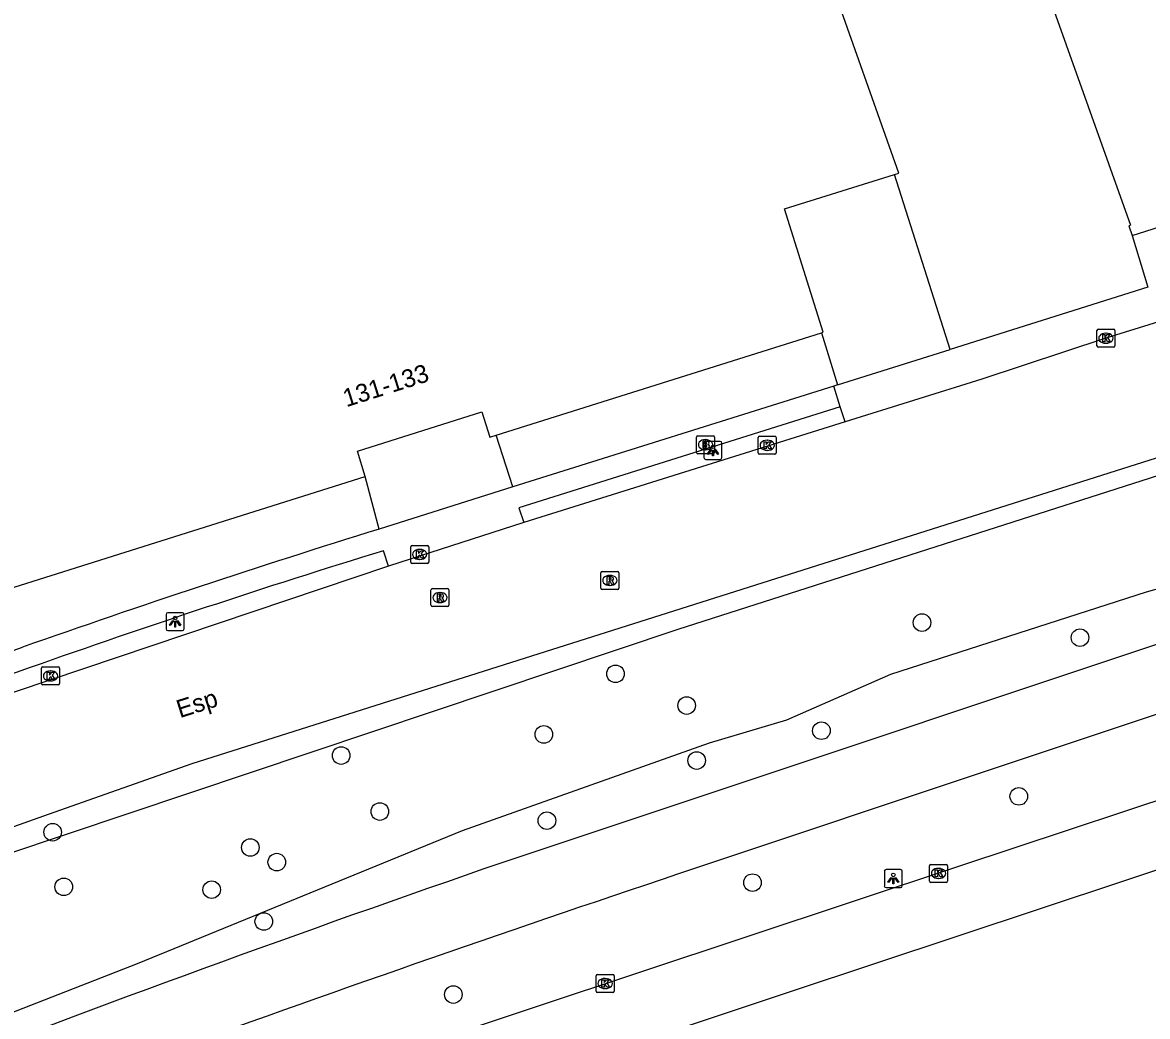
# Model space of a CAD drawing. Extents: x 161389 to 162585, y 388479 to 389761.
# Drawn here: x 162216.5 to 162279.1, y 388537.6 to 388592.9 of the extents above; entities that cross this region are included whole.
import ezdxf

# ---------------------------------------------------------------- set-up
doc = ezdxf.new("R2010")
doc.units = 0
for name, color, linetype in [('IMGEO_Berm_groen', 7, 'Continuous'), ('IMGEO_Boom', 7, 'Continuous'), ('IMGEO_Brandkraan', 7, 'Continuous'), ('IMGEO_Fietspad_gesloten', 7, 'Continuous'), ('IMGEO_Groenvoorziening', 7, 'Continuous'), ('IMGEO_Kolk', 7, 'Continuous'), ('IMGEO_Lichtpunt', 7, 'Continuous'), ('IMGEO_Openbare_ruimte_label', 7, 'Continuous'), ('IMGEO_Pand', 7, 'Continuous'), ('IMGEO_Pand_nummerreeks', 7, 'Continuous'), ('IMGEO_Rijbaan_lokaal_gesloten', 7, 'Continuous'), ('IMGEO_Rijbaan_regionaal_gesloten', 7, 'Continuous'), ('IMGEO_Rioolput', 7, 'Continuous'), ('IMGEO_Voetpad_open', 7, 'Continuous')]:
    doc.layers.add(name, color=color, linetype=linetype)

msp = doc.modelspace()

# ---------------------------------------------------------------- linework, layer by layer
at = {"layer": 'IMGEO_Berm_groen'}
for points in [[(162138.38, 388518.892), (162215.574, 388546.64), (162252.986, 388559.158), (162288.362, 388570.488), (162317.268, 388578.974), (162336.532, 388584.978)], [(162338.047, 388580.195), (162324.599, 388576.081), (162287.169, 388563.505), (162279.038, 388561.214), (162264.796, 388556.642), (162259.025, 388554.101), (162254.71, 388552.825), (162240.969, 388547.955), (162222.876, 388540.549), (162201.4, 388532.175), (162133.055, 388506.534)]]:
    msp.add_lwpolyline(points, dxfattribs=at)
at = {"layer": 'IMGEO_Boom'}
for centre in [(162266.557, 388559.529), (162275.348, 388558.691), (162249.5, 388556.679), (162253.464, 388554.916), (162245.513, 388553.31), (162260.961, 388553.516), (162234.235, 388552.135), (162254.017, 388551.857), (162271.944, 388549.864), (162236.386, 388549.021), (162245.684, 388548.515), (162218.176, 388547.871), (162229.179, 388547.02), (162230.651, 388546.208), (162218.796, 388544.832), (162257.124, 388545.068), (162227.026, 388544.674), (162229.927, 388542.904), (162240.479, 388538.844)]:
    msp.add_circle(centre, 0.489, dxfattribs=at)
at = {"layer": 'IMGEO_Brandkraan'}
for p, q in [((162254.012, 388568.997), (162254.012, 388569.849)), ((162254.087, 388569.923), (162254.939, 388569.923)), ((162254.5, 388569.703), (162254.525, 388569.703)), ((162255.013, 388569.849), (162255.013, 388568.997)), ((162254.523, 388569.143), (162254.498, 388569.143)), ((162254.939, 388568.923), (162254.087, 388568.923))]:
    msp.add_line(p, q, dxfattribs=at)
for points in [[(162254.012, 388568.997), (162254.012, 388569.849)], [(162254.087, 388569.923), (162254.939, 388569.923)], [(162255.013, 388569.849), (162255.013, 388568.997)], [(162254.36, 388569.623), (162254.36, 388569.223), (162254.573, 388569.223)], [(162254.591, 388569.623), (162254.36, 388569.623)], [(162254.539, 388569.542), (162254.485, 388569.542), (162254.485, 388569.466)], [(162254.485, 388569.466), (162254.538, 388569.466)], [(162254.547, 388569.39), (162254.485, 388569.39), (162254.485, 388569.309)], [(162254.485, 388569.309), (162254.547, 388569.309)], [(162254.939, 388568.923), (162254.087, 388568.923)]]:
    msp.add_lwpolyline(points, dxfattribs=at)
for centre, radius, start, end in [((162254.089, 388569.847), 0.0765, 91.55205, 178.44795), ((162254.089, 388569.847), 0.0765, 91.55205, 178.44795), ((162254.937, 388569.847), 0.0765, 1.55205, 88.44795), ((162254.937, 388569.847), 0.0765, 1.55205, 88.44795), ((162254.54, 388569.504), 0.0379, 267.82845, 90.93552), ((162254.548, 388569.349), 0.0404, 269.87594, 90.50774), ((162254.579, 388569.474), 0.251, 268.66757, 293.53466), ((162254.595, 388569.478), 0.145, 59.4692, 91.53667), ((162254.62, 388569.525), 0.0922, 285.51372, 58.15012), ((162254.625, 388569.333), 0.105, 301.31148, 78.98903), ((162254.089, 388568.999), 0.0765, 181.55205, 268.44795), ((162254.089, 388568.999), 0.0765, 181.55205, 268.44795), ((162254.937, 388568.999), 0.0765, 271.55205, 358.44795), ((162254.937, 388568.999), 0.0765, 271.55205, 358.44795)]:
    msp.add_arc(centre, radius, start, end, dxfattribs=at)
for centre, major_axis, ratio, start_param, end_param in [((162254.499, 388569.423), (-0.387, 0.002), 0.722429, 4.712389, 7.853982), ((162254.524, 388569.423), (-0.39, 0.002), 0.717154, 1.570796, 4.712389)]:
    msp.add_ellipse(centre, major_axis=major_axis, ratio=ratio, start_param=start_param, end_param=end_param, dxfattribs=at)
at = {"layer": 'IMGEO_Fietspad_gesloten'}
for points in [[(162383.221, 388588.846), (162345.354, 388576.346), (162253.014, 388545.55)], [(162337.031, 388577.446), (162243.228, 388546.187)]]:
    msp.add_lwpolyline(points, dxfattribs=at)
for centre, radius, start, end in [((162557.7, 387632.601), 966.195, 108.994345, 111.094346), ((162641.879, 387381.722), 1227.075, 108.475807, 109.923788)]:
    msp.add_arc(centre, radius, start, end, dxfattribs=at)
at = {"layer": 'IMGEO_Groenvoorziening'}
msp.add_lwpolyline([(162278.245, 388581.061), (162279.121, 388578.182)], dxfattribs=at)
at = {"layer": 'IMGEO_Kolk'}
for p, q in [((162276.294, 388574.916), (162276.294, 388575.768)), ((162276.369, 388575.842), (162277.221, 388575.842)), ((162276.782, 388575.622), (162276.807, 388575.622)), ((162277.295, 388575.768), (162277.295, 388574.916)), ((162277.221, 388574.842), (162276.369, 388574.842)), ((162276.805, 388575.062), (162276.78, 388575.062)), ((162257.445, 388568.962), (162257.445, 388569.814)), ((162257.52, 388569.888), (162258.372, 388569.888)), ((162258.446, 388569.814), (162258.446, 388568.962)), ((162257.956, 388569.108), (162257.931, 388569.108)), ((162257.933, 388569.668), (162257.958, 388569.668)), ((162258.372, 388568.888), (162257.52, 388568.888)), ((162238.103, 388562.895), (162238.103, 388563.747)), ((162238.178, 388563.821), (162239.03, 388563.821)), ((162238.591, 388563.601), (162238.616, 388563.601)), ((162239.104, 388563.747), (162239.104, 388562.895)), ((162239.03, 388562.821), (162238.178, 388562.821)), ((162238.614, 388563.041), (162238.589, 388563.041)), ((162217.56, 388556.139), (162217.56, 388556.991)), ((162217.635, 388557.065), (162218.487, 388557.065)), ((162218.048, 388556.845), (162218.073, 388556.845)), ((162218.561, 388556.991), (162218.561, 388556.139)), ((162218.487, 388556.065), (162217.635, 388556.065)), ((162218.071, 388556.285), (162218.046, 388556.285)), ((162266.979, 388545.157), (162266.979, 388546.009)), ((162267.054, 388546.083), (162267.906, 388546.083)), ((162267.98, 388546.009), (162267.98, 388545.157)), ((162267.49, 388545.303), (162267.465, 388545.303)), ((162267.467, 388545.863), (162267.492, 388545.863)), ((162267.906, 388545.083), (162267.054, 388545.083)), ((162248.426, 388539.031), (162248.426, 388539.883)), ((162248.501, 388539.957), (162249.353, 388539.957)), ((162248.914, 388539.737), (162248.939, 388539.737)), ((162249.427, 388539.883), (162249.427, 388539.031)), ((162248.937, 388539.177), (162248.912, 388539.177)), ((162249.353, 388538.957), (162248.501, 388538.957))]:
    msp.add_line(p, q, dxfattribs=at)
for points in [[(162276.294, 388574.916), (162276.294, 388575.768)], [(162276.369, 388575.842), (162277.221, 388575.842)], [(162276.615, 388575.542), (162276.738, 388575.542), (162276.738, 388575.391), (162276.868, 388575.542), (162277.032, 388575.542), (162276.886, 388575.391), (162277.039, 388575.142), (162276.887, 388575.142), (162276.802, 388575.306), (162276.738, 388575.239), (162276.738, 388575.142), (162276.615, 388575.142), (162276.615, 388575.542)], [(162277.295, 388575.768), (162277.295, 388574.916)], [(162277.221, 388574.842), (162276.369, 388574.842)], [(162257.445, 388568.962), (162257.445, 388569.814)], [(162257.52, 388569.888), (162258.372, 388569.888)], [(162258.446, 388569.814), (162258.446, 388568.962)], [(162257.766, 388569.588), (162257.889, 388569.588), (162257.889, 388569.437), (162258.019, 388569.588), (162258.183, 388569.588), (162258.037, 388569.437), (162258.19, 388569.188), (162258.038, 388569.188), (162257.953, 388569.352), (162257.889, 388569.285), (162257.889, 388569.188), (162257.766, 388569.188), (162257.766, 388569.588)], [(162258.372, 388568.888), (162257.52, 388568.888)], [(162238.103, 388562.895), (162238.103, 388563.747)], [(162238.178, 388563.821), (162239.03, 388563.821)], [(162238.424, 388563.521), (162238.547, 388563.521), (162238.547, 388563.37), (162238.677, 388563.521), (162238.841, 388563.521), (162238.695, 388563.37), (162238.848, 388563.121), (162238.696, 388563.121), (162238.611, 388563.285), (162238.547, 388563.218), (162238.547, 388563.121), (162238.424, 388563.121), (162238.424, 388563.521)], [(162239.104, 388563.747), (162239.104, 388562.895)], [(162239.03, 388562.821), (162238.178, 388562.821)], [(162217.56, 388556.139), (162217.56, 388556.991)], [(162217.635, 388557.065), (162218.487, 388557.065)], [(162217.881, 388556.765), (162218.004, 388556.765), (162218.004, 388556.614), (162218.134, 388556.765), (162218.298, 388556.765), (162218.152, 388556.614), (162218.305, 388556.365), (162218.153, 388556.365), (162218.068, 388556.529), (162218.004, 388556.462), (162218.004, 388556.365), (162217.881, 388556.365), (162217.881, 388556.765)], [(162218.561, 388556.991), (162218.561, 388556.139)], [(162218.487, 388556.065), (162217.635, 388556.065)], [(162266.979, 388545.157), (162266.979, 388546.009)], [(162267.054, 388546.083), (162267.906, 388546.083)], [(162267.98, 388546.009), (162267.98, 388545.157)], [(162267.3, 388545.783), (162267.423, 388545.783), (162267.423, 388545.632), (162267.553, 388545.783), (162267.717, 388545.783), (162267.571, 388545.632), (162267.724, 388545.383), (162267.572, 388545.383), (162267.487, 388545.547), (162267.423, 388545.48), (162267.423, 388545.383), (162267.3, 388545.383), (162267.3, 388545.783)], [(162267.906, 388545.083), (162267.054, 388545.083)], [(162248.426, 388539.031), (162248.426, 388539.883)], [(162248.501, 388539.957), (162249.353, 388539.957)], [(162248.747, 388539.657), (162248.87, 388539.657), (162248.87, 388539.506), (162249, 388539.657), (162249.164, 388539.657), (162249.018, 388539.506), (162249.171, 388539.257), (162249.019, 388539.257), (162248.934, 388539.421), (162248.87, 388539.354), (162248.87, 388539.257), (162248.747, 388539.257), (162248.747, 388539.657)], [(162249.427, 388539.883), (162249.427, 388539.031)], [(162249.353, 388538.957), (162248.501, 388538.957)]]:
    msp.add_lwpolyline(points, dxfattribs=at)
for centre, start, end in [((162276.371, 388575.766), 91.55205, 178.44795), ((162276.371, 388575.766), 91.55205, 178.44795), ((162277.219, 388575.766), 1.55205, 88.44795), ((162277.219, 388575.766), 1.55205, 88.44795), ((162276.371, 388574.918), 181.55205, 268.44795), ((162276.371, 388574.918), 181.55205, 268.44795), ((162277.219, 388574.918), 271.55205, 358.44795), ((162277.219, 388574.918), 271.55205, 358.44795), ((162257.522, 388569.812), 91.55205, 178.44795), ((162257.522, 388569.812), 91.55205, 178.44795), ((162258.37, 388569.812), 1.55205, 88.44795), ((162258.37, 388569.812), 1.55205, 88.44795), ((162257.522, 388568.964), 181.55205, 268.44795), ((162257.522, 388568.964), 181.55205, 268.44795), ((162258.37, 388568.964), 271.55205, 358.44795), ((162258.37, 388568.964), 271.55205, 358.44795), ((162238.18, 388563.745), 91.55205, 178.44795), ((162238.18, 388563.745), 91.55205, 178.44795), ((162239.028, 388563.745), 1.55205, 88.44795), ((162239.028, 388563.745), 1.55205, 88.44795), ((162238.18, 388562.897), 181.55205, 268.44795), ((162238.18, 388562.897), 181.55205, 268.44795), ((162239.028, 388562.897), 271.55205, 358.44795), ((162239.028, 388562.897), 271.55205, 358.44795), ((162217.637, 388556.989), 91.55205, 178.44795), ((162217.637, 388556.989), 91.55205, 178.44795), ((162218.485, 388556.989), 1.55205, 88.44795), ((162218.485, 388556.989), 1.55205, 88.44795), ((162217.637, 388556.141), 181.55205, 268.44795), ((162217.637, 388556.141), 181.55205, 268.44795), ((162218.485, 388556.141), 271.55205, 358.44795), ((162218.485, 388556.141), 271.55205, 358.44795), ((162267.056, 388546.007), 91.55205, 178.44795), ((162267.056, 388546.007), 91.55205, 178.44795), ((162267.904, 388546.007), 1.55205, 88.44795), ((162267.904, 388546.007), 1.55205, 88.44795), ((162267.056, 388545.159), 181.55205, 268.44795), ((162267.056, 388545.159), 181.55205, 268.44795), ((162267.904, 388545.159), 271.55205, 358.44795), ((162267.904, 388545.159), 271.55205, 358.44795), ((162248.503, 388539.881), 91.55205, 178.44795), ((162248.503, 388539.881), 91.55205, 178.44795), ((162249.351, 388539.881), 1.55205, 88.44795), ((162249.351, 388539.881), 1.55205, 88.44795), ((162248.503, 388539.033), 181.55205, 268.44795), ((162248.503, 388539.033), 181.55205, 268.44795), ((162249.351, 388539.033), 271.55205, 358.44795), ((162249.351, 388539.033), 271.55205, 358.44795)]:
    msp.add_arc(centre, 0.0765, start, end, dxfattribs=at)
for centre, major_axis, ratio, start_param, end_param in [((162276.781, 388575.342), (-0.387, 0.002), 0.722429, 4.712389, 7.853982), ((162276.806, 388575.342), (-0.39, 0.002), 0.717154, 1.570796, 4.712389), ((162257.932, 388569.388), (-0.387, 0.002), 0.722429, 4.712389, 7.853982), ((162257.957, 388569.388), (-0.39, 0.002), 0.717154, 1.570796, 4.712389), ((162238.59, 388563.321), (-0.387, 0.002), 0.722429, 4.712389, 7.853982), ((162238.615, 388563.321), (-0.39, 0.002), 0.717154, 1.570796, 4.712389), ((162218.047, 388556.565), (-0.387, 0.002), 0.722429, 4.712389, 7.853982), ((162218.072, 388556.565), (-0.39, 0.002), 0.717154, 1.570796, 4.712389), ((162267.466, 388545.583), (-0.387, 0.002), 0.722429, 4.712389, 7.853982), ((162267.491, 388545.583), (-0.39, 0.002), 0.717154, 1.570796, 4.712389), ((162248.913, 388539.457), (-0.387, 0.002), 0.722429, 4.712389, 7.853982), ((162248.938, 388539.457), (-0.39, 0.002), 0.717154, 1.570796, 4.712389)]:
    msp.add_ellipse(centre, major_axis=major_axis, ratio=ratio, start_param=start_param, end_param=end_param, dxfattribs=at)
at = {"layer": 'IMGEO_Lichtpunt'}
for p, q in [((162254.425, 388569.509), (162254.425, 388568.702)), ((162254.425, 388569.509), (162254.425, 388568.702)), ((162255.327, 388569.604), (162254.519, 388569.604)), ((162255.327, 388569.604), (162254.519, 388569.604)), ((162255.421, 388568.702), (162255.421, 388569.509)), ((162255.421, 388568.702), (162255.421, 388569.509)), ((162254.519, 388568.608), (162255.327, 388568.608)), ((162254.519, 388568.608), (162255.327, 388568.608)), ((162224.493, 388559.985), (162224.493, 388559.178)), ((162224.493, 388559.985), (162224.493, 388559.178)), ((162225.395, 388560.08), (162224.587, 388560.08)), ((162225.395, 388560.08), (162224.587, 388560.08)), ((162225.489, 388559.178), (162225.489, 388559.985)), ((162225.489, 388559.178), (162225.489, 388559.985)), ((162224.587, 388559.084), (162225.395, 388559.084)), ((162224.587, 388559.084), (162225.395, 388559.084)), ((162264.462, 388545.698), (162264.462, 388544.891)), ((162264.462, 388545.698), (162264.462, 388544.891)), ((162265.364, 388545.793), (162264.556, 388545.793)), ((162265.364, 388545.793), (162264.556, 388545.793)), ((162265.458, 388544.891), (162265.458, 388545.698)), ((162265.458, 388544.891), (162265.458, 388545.698)), ((162264.556, 388544.797), (162265.364, 388544.797)), ((162264.556, 388544.797), (162265.364, 388544.797))]:
    msp.add_line(p, q, dxfattribs=at)
for points in [[(162254.799, 388569.173), (162254.838, 388569.145), (162254.65, 388568.883), (162254.612, 388568.91), (162254.799, 388569.173)], [(162254.901, 388569.125), (162254.948, 388569.125), (162254.948, 388568.803), (162254.901, 388568.803), (162254.901, 388569.125)], [(162255.011, 388569.145), (162255.049, 388569.172), (162255.236, 388568.91), (162255.197, 388568.882), (162255.011, 388569.145)], [(162224.867, 388559.649), (162224.906, 388559.621), (162224.718, 388559.359), (162224.68, 388559.386), (162224.867, 388559.649)], [(162224.969, 388559.601), (162225.016, 388559.601), (162225.016, 388559.279), (162224.969, 388559.279), (162224.969, 388559.601)], [(162225.079, 388559.621), (162225.117, 388559.648), (162225.304, 388559.386), (162225.265, 388559.358), (162225.079, 388559.621)], [(162264.836, 388545.362), (162264.875, 388545.334), (162264.687, 388545.072), (162264.649, 388545.099), (162264.836, 388545.362)], [(162264.938, 388545.314), (162264.985, 388545.314), (162264.985, 388544.992), (162264.938, 388544.992), (162264.938, 388545.314)], [(162265.048, 388545.334), (162265.086, 388545.361), (162265.273, 388545.099), (162265.234, 388545.071), (162265.048, 388545.334)]]:
    msp.add_lwpolyline(points, dxfattribs=at)
for centre in [(162254.924, 388569.307), (162224.992, 388559.783), (162264.961, 388545.496)]:
    msp.add_circle(centre, 0.0994, dxfattribs=at)
for centre, start, end in [((162254.519, 388569.509), 90, 180), ((162254.519, 388569.509), 90, 180), ((162255.327, 388569.509), 0, 90), ((162255.327, 388569.509), 0, 90), ((162254.519, 388568.702), 180, 270), ((162254.519, 388568.702), 180, 270), ((162255.327, 388568.702), 270, 0), ((162255.327, 388568.702), 270, 360), ((162224.587, 388559.985), 90, 180), ((162224.587, 388559.985), 90, 180), ((162225.395, 388559.985), 0, 90), ((162225.395, 388559.985), 0, 90), ((162224.587, 388559.178), 180, 270), ((162224.587, 388559.178), 180, 270), ((162225.395, 388559.178), 270, 0), ((162225.395, 388559.178), 270, 360), ((162264.556, 388545.698), 90, 180), ((162264.556, 388545.698), 90, 180), ((162265.364, 388545.698), 0, 90), ((162265.364, 388545.698), 0, 90), ((162264.556, 388544.891), 180, 270), ((162264.556, 388544.891), 180, 270), ((162265.364, 388544.891), 270, 0), ((162265.364, 388544.891), 270, 360)]:
    msp.add_arc(centre, 0.0946, start, end, dxfattribs=at)
at = {"layer": 'IMGEO_Pand'}
for points in [[(162249.555, 388661.32), (162249.539, 388661.179), (162249.773, 388661.153), (162249.791, 388661.103), (162278.169, 388581.632), (162278.061, 388581.594), (162278.245, 388581.061)], [(162265.031, 388584.451), (162265.26, 388584.523), (162253.523, 388617.679), (162197.437, 388597.741), (162204.529, 388577.63), (162204.373, 388576.755), (162208.167, 388573.431), (162207.458, 388569.576), (162208.618, 388566.397), (162208.456, 388566.345), (162210.55, 388559.766)], [(162278.245, 388581.061), (162300.935, 388588.252), (162300.406, 388589.921), (162304.816, 388591.324)], [(162260.965, 388575.651), (162261.059, 388575.681), (162258.904, 388582.531), (162265.031, 388584.451)], [(162242.86, 388569.947), (162260.965, 388575.651)], [(162235.576, 388567.652), (162235.134, 388569.054), (162242.071, 388571.243), (162242.515, 388569.838), (162242.86, 388569.947)], [(162210.55, 388559.766), (162235.576, 388567.652)]]:
    msp.add_lwpolyline(points, dxfattribs=at)
at = {"layer": 'IMGEO_Rijbaan_lokaal_gesloten'}
for points in [[(162316.848, 388580.491), (162315.105, 388579.927), (162225.932, 388551.675), (162217.932, 388548.854), (162137.852, 388520.378)], [(162279.715, 388576.261), (162276.796, 388575.341), (162269.879, 388573.06), (162262.278, 388570.688)], [(162262.278, 388570.688), (162244.409, 388565.088)], [(162244.409, 388565.088), (162236.864, 388562.675)], [(162236.864, 388562.675), (162212.321, 388554.419)]]:
    msp.add_lwpolyline(points, dxfattribs=at)
at = {"layer": 'IMGEO_Rijbaan_regionaal_gesloten'}
for points in [[(162390.012, 388580.628), (162384.034, 388579.14), (162376.259, 388577.205), (162368.724, 388575.269), (162361.409, 388572.969), (162355.479, 388570.993), (162348.973, 388568.855), (162287.04, 388548.23), (162259.284, 388539.008), (162235.146, 388530.989), (162216.511, 388524.822), (162213.35, 388523.812)], [(162363.85, 388577.725), (162361.745, 388576.944), (162344.193, 388571.054), (162321.867, 388563.626), (162303.355, 388557.478), (162283.88, 388551.029), (162268.64, 388545.977), (162244.91, 388538.101), (162231.374, 388533.604)]]:
    msp.add_lwpolyline(points, dxfattribs=at)
at = {"layer": 'IMGEO_Rioolput'}
for p, q in [((162248.688, 388561.449), (162248.688, 388562.301)), ((162248.763, 388562.375), (162249.615, 388562.375)), ((162249.689, 388562.301), (162249.689, 388561.449)), ((162249.199, 388561.595), (162249.174, 388561.595)), ((162249.176, 388562.155), (162249.201, 388562.155)), ((162239.233, 388560.493), (162239.233, 388561.345)), ((162239.308, 388561.419), (162240.16, 388561.419)), ((162239.721, 388561.199), (162239.746, 388561.199)), ((162240.234, 388561.345), (162240.234, 388560.493)), ((162249.615, 388561.375), (162248.763, 388561.375)), ((162240.16, 388560.419), (162239.308, 388560.419)), ((162239.744, 388560.639), (162239.719, 388560.639))]:
    msp.add_line(p, q, dxfattribs=at)
for points in [[(162248.688, 388561.449), (162248.688, 388562.301)], [(162248.763, 388562.375), (162249.615, 388562.375)], [(162249.689, 388562.301), (162249.689, 388561.449)], [(162249.277, 388562.073), (162249.025, 388562.075), (162249.025, 388561.675)], [(162249.025, 388561.675), (162249.149, 388561.675), (162249.149, 388561.837), (162249.16, 388561.837)], [(162249.203, 388561.994), (162249.149, 388561.994), (162249.149, 388561.913)], [(162249.149, 388561.913), (162249.201, 388561.913)], [(162249.207, 388561.808), (162249.278, 388561.675), (162249.418, 388561.675), (162249.353, 388561.801)], [(162239.233, 388560.493), (162239.233, 388561.345)], [(162239.308, 388561.419), (162240.16, 388561.419)], [(162239.822, 388561.117), (162239.57, 388561.119), (162239.57, 388560.719)], [(162239.748, 388561.038), (162239.694, 388561.038), (162239.694, 388560.957)], [(162239.694, 388560.957), (162239.746, 388560.957)], [(162240.234, 388561.345), (162240.234, 388560.493)], [(162249.615, 388561.375), (162248.763, 388561.375)], [(162240.16, 388560.419), (162239.308, 388560.419)], [(162239.57, 388560.719), (162239.694, 388560.719), (162239.694, 388560.881), (162239.705, 388560.881)], [(162239.752, 388560.852), (162239.823, 388560.719), (162239.963, 388560.719), (162239.898, 388560.845)]]:
    msp.add_lwpolyline(points, dxfattribs=at)
for centre, radius, start, end in [((162248.765, 388562.299), 0.0765, 91.55205, 178.44795), ((162248.765, 388562.299), 0.0765, 91.55205, 178.44795), ((162249.613, 388562.299), 0.0765, 1.55205, 88.44795), ((162249.613, 388562.299), 0.0765, 1.55205, 88.44795), ((162249.159, 388561.784), 0.0533, 26.02933, 88.69889), ((162249.185, 388562.102), 0.19, 274.7715, 282.96867), ((162249.209, 388561.898), 0.0964, 77.00612, 93.18647), ((162249.223, 388561.955), 0.0378, 276.66336, 79.67722), ((162249.276, 388561.963), 0.109, 350.36119, 89.41601), ((162249.274, 388561.963), 0.112, 277.58423, 350.98172), ((162249.258, 388561.748), 0.108, 29.51342, 73.79051), ((162239.31, 388561.343), 0.0765, 91.55205, 178.44795), ((162239.31, 388561.343), 0.0765, 91.55205, 178.44795), ((162239.73, 388561.146), 0.19, 274.7715, 282.96867), ((162239.754, 388560.942), 0.0964, 77.00612, 93.18647), ((162239.768, 388560.999), 0.0378, 276.66336, 79.67722), ((162239.821, 388561.007), 0.109, 350.36119, 89.41601), ((162239.819, 388561.007), 0.112, 277.58423, 350.98172), ((162240.158, 388561.343), 0.0765, 1.55205, 88.44795), ((162240.158, 388561.343), 0.0765, 1.55205, 88.44795), ((162248.765, 388561.451), 0.0765, 181.55205, 268.44795), ((162248.765, 388561.451), 0.0765, 181.55205, 268.44795), ((162249.613, 388561.451), 0.0765, 271.55205, 358.44795), ((162249.613, 388561.451), 0.0765, 271.55205, 358.44795), ((162239.31, 388560.495), 0.0765, 181.55205, 268.44795), ((162239.31, 388560.495), 0.0765, 181.55205, 268.44795), ((162239.704, 388560.828), 0.0533, 26.02933, 88.69889), ((162239.803, 388560.792), 0.108, 29.51342, 73.79051), ((162240.158, 388560.495), 0.0765, 271.55205, 358.44795), ((162240.158, 388560.495), 0.0765, 271.55205, 358.44795)]:
    msp.add_arc(centre, radius, start, end, dxfattribs=at)
for centre, major_axis, ratio, start_param, end_param in [((162249.175, 388561.875), (-0.387, 0.002), 0.722429, 4.712389, 7.853982), ((162249.2, 388561.875), (-0.39, 0.002), 0.717154, 1.570796, 4.712389), ((162239.72, 388560.919), (-0.387, 0.002), 0.722429, 4.712389, 7.853982), ((162239.745, 388560.919), (-0.39, 0.002), 0.717154, 1.570796, 4.712389)]:
    msp.add_ellipse(centre, major_axis=major_axis, ratio=ratio, start_param=start_param, end_param=end_param, dxfattribs=at)
at = {"layer": 'IMGEO_Voetpad_open'}
for points in [[(162268.122, 388574.718), (162265.031, 388584.451)], [(162279.121, 388578.182), (162268.122, 388574.718)], [(162260.965, 388575.651), (162261.864, 388572.748)], [(162261.864, 388572.748), (162268.122, 388574.718)], [(162261.644, 388572.678), (162243.781, 388567.084)], [(162261.864, 388572.748), (162261.644, 388572.678)], [(162262.005, 388571.529), (162261.644, 388572.678)], [(162262.005, 388571.529), (162244.127, 388565.914), (162244.409, 388565.088)], [(162262.278, 388570.688), (162262.005, 388571.529)], [(162243.781, 388567.084), (162242.86, 388569.947)], [(162236.344, 388564.73), (162235.576, 388567.652)], [(162243.781, 388567.084), (162236.344, 388564.73)], [(162236.864, 388562.675), (162236.595, 388563.529)], [(162211.615, 388556.411), (162216.5, 388558.161)], [(162216.931, 388557.029), (162212.031, 388555.28)]]:
    msp.add_lwpolyline(points, dxfattribs=at)
for centre, radius, start, end in [((162400.651, 388035.124), 554.508, 107.23621, 109.39619), ((162387.997, 388072.509), 513.832, 107.13672, 109.44623)]:
    msp.add_arc(centre, radius, start, end, dxfattribs=at)

# ---------------------------------------------------------------- texts
at = {"layer": 'IMGEO_Openbare_ruimte_label'}
msp.add_text('Esp', height=1, rotation=17.5831, dxfattribs=at).set_placement((162225.259, 388554.211))
at = {"layer": 'IMGEO_Pand_nummerreeks'}
msp.add_text('131-133', height=1, rotation=17.51331, dxfattribs=at).set_placement((162234.522, 388571.503))

doc.saveas('drawing.dxf')
